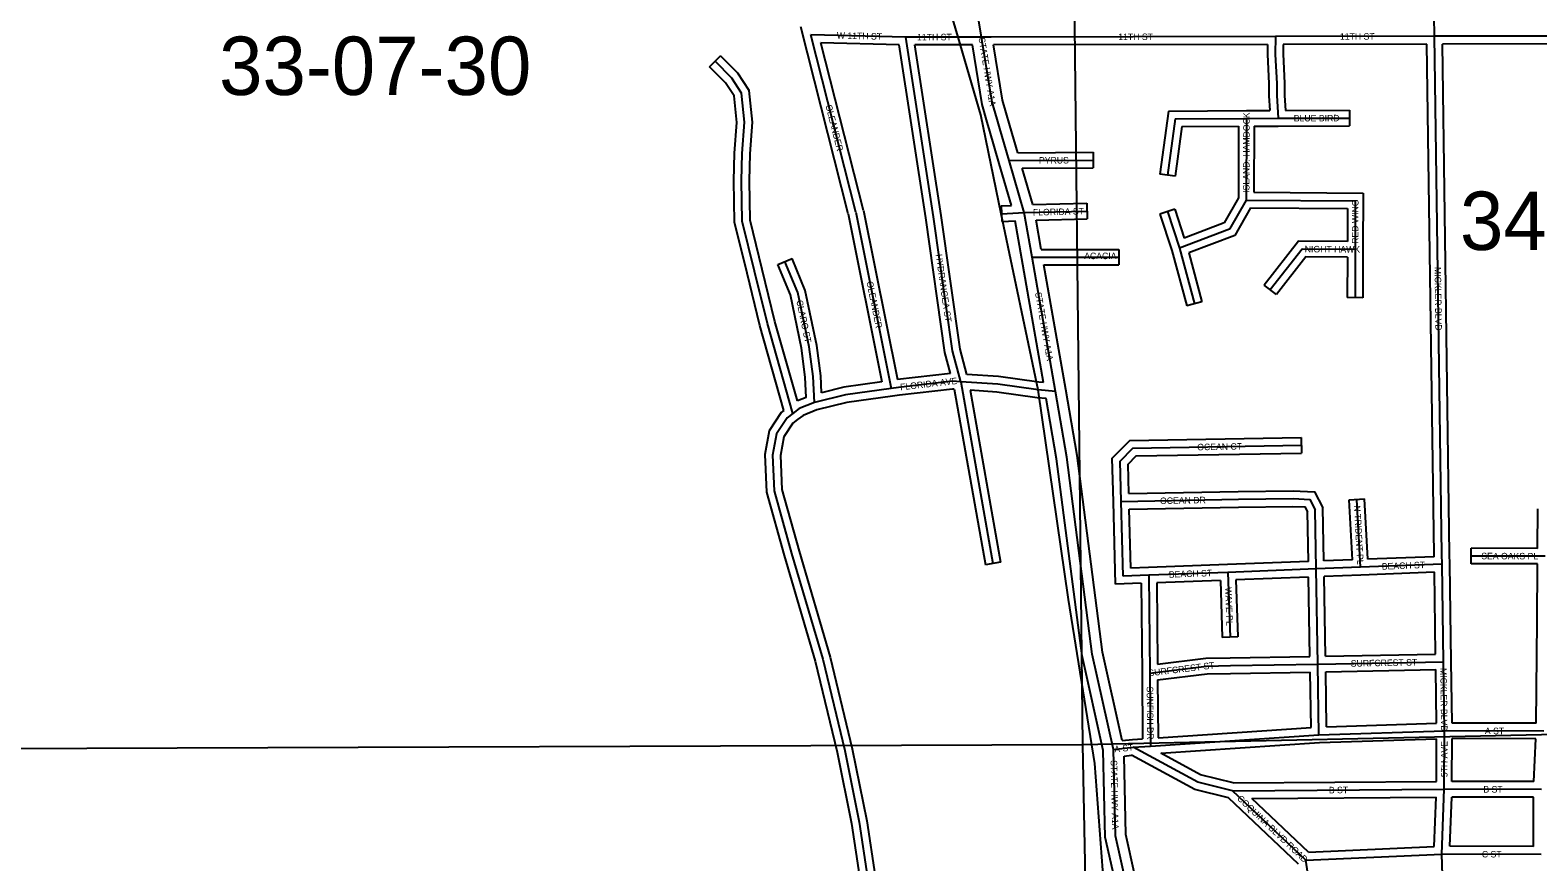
# Model space of a CAD drawing. Extents: x 418523 to 616617, y 1878279 to 2196743.
# Drawn here: x 564227 to 570042, y 2003021 to 2006226 of the extents above; entities that cross this region are included whole.
import ezdxf

# ---------------------------------------------------------------- set-up
doc = ezdxf.new("R2010")
doc.units = 0
for name, color, linetype in [('Level 1', 7, 'Continuous'), ('Level 2', 7, 'Continuous'), ('Level 22', 7, 'Continuous'), ('Level 23', 7, 'Continuous'), ('Level 31', 7, 'Continuous'), ('Level 32', 7, 'Continuous'), ('Level 34', 7, 'Continuous'), ('Level 8', 7, 'Continuous')]:
    doc.layers.add(name, color=color, linetype=linetype)

msp = doc.modelspace()

# ---------------------------------------------------------------- linework, layer by layer
at = {"layer": 'Level 1'}
for p, q in [((568225.789, 2008858.623), (568285.081, 2003473.091)), ((568285.081, 2003473.091), (572289.294, 2003559.614)), ((563000.418, 2003453.518), (568285.081, 2003473.091)), ((568285.081, 2003473.091), (568394.747, 1998215.331))]:
    msp.add_line(p, q, dxfattribs=at)
at = {"layer": 'Level 22'}
for p, q in [((567896.496, 2006199.615), (567871.809, 2006348.41)), ((568061.31, 2005522.814), (568003.141, 2005723.329)), ((568091.334, 2005351.095), (568061.31, 2005522.814)), ((568181.399, 2004833.757), (568091.334, 2005351.095))]:
    msp.add_line(p, q, dxfattribs=at)
for points in [[(567956.604, 2005882.724), (567937.423, 2005948.228), (567896.496, 2006199.615)], [(568003.141, 2005723.329), (567966.981, 2005847.424), (567956.604, 2005882.724)], [(568405.736, 2003454.229), (568323.547, 2003821.356), (568225.494, 2004580.181), (568181.399, 2004833.757)], [(568454.279, 2002937.356), (568413.184, 2003120.736), (568405.736, 2003454.229)]]:
    msp.add_lwpolyline(points, dxfattribs=at)
at = {"layer": 'Level 23'}
for p, q in [((567976.598, 2005956.538), (567941.921, 2006169.54)), ((568011.624, 2005550.516), (567964.724, 2005712.184)), ((568094.022, 2005553.629), (568053.399, 2005693.658)), ((568051.931, 2005344.206), (568026.243, 2005491.134)), ((568126.698, 2005381.087), (568106.969, 2005493.929)), ((568134.88, 2004867.751), (568051.926, 2005344.235)), ((568220.808, 2004840.616), (568137.162, 2005321.083))]:
    msp.add_line(p, q, dxfattribs=at)
for points in [[(567918.214, 2005871.483), (567898.339, 2005939.361), (567860.863, 2006169.556)], [(568036.002, 2005753.546), (568005.371, 2005858.661), (567976.598, 2005956.538)], [(567964.737, 2005712.138), (567928.59, 2005836.187), (567918.227, 2005871.442)], [(568365.834, 2003449.366), (568284.111, 2003814.41), (568185.935, 2004574.19), (568145.513, 2004806.651)], [(568439.158, 2003488.046), (568362.983, 2003828.303), (568265.054, 2004586.174), (568220.809, 2004840.61)], [(568414.941, 2002929.974), (568373.281, 2003115.87), (568365.834, 2003449.366)], [(568488.108, 2002969.326), (568453.086, 2003125.604), (568446.324, 2003428.469)]]:
    msp.add_lwpolyline(points, dxfattribs=at)
at = {"layer": 'Level 31'}
for p, q in [((569643.304, 2006202.359), (569625.344, 2007460.659)), ((567604.516, 2006199.228), (567237.741, 2006208.481)), ((567411.086, 2005524.383), (567237.741, 2006208.481)), ((567805.827, 2006199.469), (567604.516, 2006199.228)), ((567710.954, 2005506.93), (567604.516, 2006199.228)), ((567896.496, 2006199.615), (567805.827, 2006199.469)), ((567932.954, 2006199.526), (567896.496, 2006199.615)), ((569029.543, 2006201.267), (567932.954, 2006199.526)), ((569029.543, 2006201.267), (569029.38, 2006132.536)), ((569643.304, 2006202.359), (569029.543, 2006201.267)), ((570731.333, 2006204.171), (569643.304, 2006202.359)), ((569671.892, 2004206.174), (569643.304, 2006202.359)), ((569034.709, 2005973.605), (569040.843, 2005886.312)), ((568643.287, 2005884.351), (568613.287, 2005667.318)), ((568643.287, 2005884.351), (568918.153, 2005885.876)), ((568918.153, 2005885.876), (568917.089, 2005571.316)), ((568918.153, 2005885.876), (569040.843, 2005886.312)), ((569040.843, 2005886.312), (569315.391, 2005887.479)), ((568003.141, 2005723.329), (568326.831, 2005725.461)), ((568917.089, 2005571.316), (569337.78, 2005568.498)), ((569337.78, 2005568.498), (569337.338, 2005381.216)), ((567411.086, 2005524.383), (567547.989, 2004845.102)), ((567972.849, 2005518.662), (568061.31, 2005522.814)), ((568061.31, 2005522.814), (568303.219, 2005528.779)), ((568612.951, 2005526.583), (568659.219, 2005385.737)), ((568659.219, 2005385.737), (568717.359, 2005171.041)), ((569337.338, 2005381.216), (569336.897, 2005195.024)), ((568091.334, 2005351.095), (568425.484, 2005351.021)), ((567816.263, 2004870.637), (567940.445, 2004170.661)), ((568181.399, 2004833.757), (568114.201, 2004839.374)), ((568435.283, 2004409.124), (568430.898, 2004564.78)), ((568442.522, 2004121.816), (568435.283, 2004409.124)), ((569358.537, 2004156.002), (569343.619, 2004417.507)), ((569187.319, 2004149.498), (569183.421, 2004377.521)), ((569672.436, 2004167.988), (569358.537, 2004156.002)), ((569672.436, 2004167.988), (569671.892, 2004206.174)), ((569677.892, 2003791.954), (569672.436, 2004167.988)), ((570070.713, 2004198.688), (569785.06, 2004199.361)), ((568541.764, 2004125.216), (568442.522, 2004121.816)), ((568846.469, 2004136.49), (568541.764, 2004125.216)), ((568541.764, 2004125.216), (568545.304, 2003748.458)), ((569187.319, 2004149.498), (568846.469, 2004136.49)), ((568846.469, 2004136.49), (568854.752, 2003886.637)), ((569358.537, 2004156.002), (569187.319, 2004149.498)), ((569193.427, 2003782.916), (569187.319, 2004149.498)), ((568856.076, 2003776.809), (569193.427, 2003782.916)), ((569193.427, 2003782.916), (569677.892, 2003791.954)), ((569197.855, 2003510.527), (569193.427, 2003782.916)), ((569681.387, 2003525.747), (569677.892, 2003791.954)), ((568545.304, 2003748.458), (568547.803, 2003466.617)), ((569197.855, 2003510.527), (569681.387, 2003525.747)), ((569680.858, 2003300.645), (569681.387, 2003525.747)), ((570065.012, 2003524.845), (569681.387, 2003525.747)), ((568405.736, 2003454.229), (568480.896, 2003462.413)), ((568480.896, 2003462.413), (568547.803, 2003466.617)), ((568547.803, 2003466.617), (569197.855, 2003510.527)), ((568863.808, 2003294.581), (569680.858, 2003300.645)), ((569146.616, 2003026.984), (568863.808, 2003294.581)), ((569671.709, 2003050.833), (569680.858, 2003300.645)), ((570055.924, 2003299.762), (569680.858, 2003300.645)), ((569146.616, 2003026.984), (569671.709, 2003050.833)), ((569154.742, 2002977.144), (569146.616, 2003026.984)), ((570055.339, 2003049.567), (569671.709, 2003050.833)), ((569679.384, 2002808.983), (569671.709, 2003050.833))]:
    msp.add_line(p, q, dxfattribs=at)
for points in [[(567020.904, 2005296.589), (566973.499, 2005489.443), (566970.708, 2005645.096), (566973.5, 2005750.913), (566982.353, 2005871.262), (566970.576, 2005982.934), (566932.676, 2006041.576), (566868.159, 2006106.101)], [(569029.38, 2006132.536), (569034.821, 2006020.517), (569034.709, 2005973.605)], [(568917.089, 2005571.316), (568852.466, 2005459.463), (568659.219, 2005385.737)], [(567816.263, 2004870.637), (567784.529, 2004989.994), (567710.954, 2005506.93)], [(569337.338, 2005381.216), (569132.855, 2005382.428), (569009.792, 2005225.256)], [(567251.429, 2004790.908), (567246.284, 2004891.29), (567231.66, 2005005.877), (567187.78, 2005214.36), (567137.981, 2005334.852)], [(567168.264, 2004748.925), (567070.191, 2005096.093), (567020.904, 2005296.589)], [(567816.263, 2004870.637), (567783.296, 2004872.899), (567575.899, 2004849.398), (567547.989, 2004845.102)], [(568114.201, 2004839.374), (567958.907, 2004861.202), (567816.263, 2004870.637)], [(567547.989, 2004845.102), (567371.34, 2004820.073), (567251.429, 2004790.908)], [(567168.264, 2004748.925), (567146.031, 2004732.251), (567105.301, 2004670.528), (567090.519, 2004588.377), (567096.525, 2004450.536), (567163.788, 2004209.631), (567283.594, 2003801.68), (567368.344, 2003449.454), (567423.794, 2003173.303), (567488.397, 2002747.667), (567523.319, 2002503.932), (567534.97, 2002339.531), (567573.016, 2002207.431)], [(567251.429, 2004790.908), (567192.721, 2004767.412), (567168.264, 2004748.925)], [(568430.898, 2004564.78), (568480.476, 2004614.846), (569130.113, 2004626.026)], [(568435.283, 2004409.124), (568887.084, 2004417.864), (569097.922, 2004420.636), (569162.274, 2004417.574), (569183.421, 2004377.521)], [(568545.304, 2003748.458), (568764.129, 2003775.211), (568856.076, 2003776.809)], [(568863.808, 2003294.581), (568730.41, 2003328.356), (568480.896, 2003462.413)]]:
    msp.add_lwpolyline(points, dxfattribs=at)
at = {"layer": 'Level 32'}
for p, q in [((567381.824, 2005517.731), (567198.94, 2006239.468)), ((567578.678, 2006169.869), (567276.543, 2006177.491)), ((567440.349, 2005531.035), (567276.543, 2006177.491)), ((567681.254, 2005502.701), (567578.677, 2006169.87)), ((567805.863, 2006169.469), (567639.475, 2006169.269)), ((567740.655, 2005511.157), (567639.476, 2006169.268)), ((567860.864, 2006169.556), (567805.875, 2006169.469)), ((568999.472, 2006171.218), (567941.921, 2006169.54)), ((568999.472, 2006171.217), (568999.379, 2006131.842)), ((569059.474, 2006171.319), (569059.384, 2006133.228)), ((569613.731, 2006172.305), (569059.474, 2006171.319)), ((569641.894, 2004205.744), (569613.731, 2006172.305)), ((570731.384, 2006174.17), (569673.738, 2006172.408)), ((569701.89, 2004206.602), (569673.738, 2006172.407)), ((566846.944, 2006084.888), (566889.374, 2006127.313)), ((569004.707, 2005972.587), (569008.669, 2005916.198)), ((569064.714, 2005974.621), (569068.802, 2005916.431)), ((568617.129, 2005914.206), (568583.569, 2005671.426)), ((568617.129, 2005914.206), (568917.986, 2005915.876)), ((568918.046, 2005915.876), (569008.669, 2005916.198)), ((569068.802, 2005916.431), (569315.264, 2005917.479)), ((569315.264, 2005917.479), (569315.519, 2005857.478)), ((568669.446, 2005854.495), (568643.005, 2005663.21)), ((568669.447, 2005854.494), (568888.051, 2005855.707)), ((568888.051, 2005855.707), (568887.116, 2005579.406)), ((568948.053, 2005855.981), (568947.191, 2005601.114)), ((568948.053, 2005855.981), (569040.95, 2005856.311)), ((569040.971, 2005856.311), (569315.519, 2005857.478)), ((568036.002, 2005753.546), (568326.634, 2005755.461)), ((568326.634, 2005755.461), (568327.029, 2005695.461)), ((568053.399, 2005693.657), (568327.029, 2005695.461)), ((568643.005, 2005663.21), (568583.569, 2005671.426)), ((568094.022, 2005553.63), (568302.479, 2005558.771)), ((568302.479, 2005558.771), (568303.959, 2005498.787)), ((568947.192, 2005601.115), (569367.852, 2005598.297)), ((569367.852, 2005598.297), (569367.338, 2005381.144)), ((567381.824, 2005517.731), (567512.299, 2004870.345)), ((567440.349, 2005531.034), (567571.739, 2004879.111)), ((567971.443, 2005548.63), (568011.624, 2005550.516)), ((567971.443, 2005548.63), (567974.257, 2005488.694)), ((568106.969, 2005493.929), (568303.959, 2005498.787)), ((568641.454, 2005535.946), (568584.449, 2005517.22)), ((568584.449, 2005517.22), (568630.469, 2005377.128)), ((568641.454, 2005535.946), (568677.908, 2005424.976)), ((568934.338, 2005541.197), (569307.709, 2005538.697)), ((569307.709, 2005538.697), (569307.409, 2005411.393)), ((567974.257, 2005488.694), (568026.243, 2005491.133)), ((568126.698, 2005381.087), (568425.491, 2005381.021)), ((568425.491, 2005381.021), (568425.478, 2005321.021)), ((569367.338, 2005381.144), (569366.898, 2005194.952)), ((567110.255, 2005323.393), (567165.708, 2005346.311)), ((568137.162, 2005321.084), (568425.478, 2005321.021)), ((568630.47, 2005377.128), (568688.402, 2005163.198)), ((568695.272, 2005367.381), (568746.317, 2005178.881)), ((569307.267, 2005351.392), (569306.898, 2005195.094)), ((569033.414, 2005206.761), (568986.169, 2005243.751)), ((568746.317, 2005178.881), (568688.402, 2005163.198)), ((569366.898, 2005194.952), (569306.898, 2005195.094)), ((568134.88, 2004867.75), (568117.543, 2004869.199)), ((567220.371, 2004810.791), (567185.864, 2004796.982)), ((567790.82, 2004842.311), (567910.906, 2004165.42)), ((567852.492, 2004838.174), (567969.985, 2004175.901)), ((568145.513, 2004806.651), (568110.862, 2004809.547)), ((569129.596, 2004656.022), (569130.629, 2004596.029)), ((568405.292, 2004408.367), (568400.549, 2004576.766)), ((568464.434, 2004439.693), (568461.249, 2004552.791)), ((568413.294, 2004090.796), (568405.292, 2004408.367)), ((569313.669, 2004415.798), (569373.572, 2004419.215)), ((569326.845, 2004184.82), (569313.669, 2004415.798)), ((569386.813, 2004187.103), (569373.572, 2004419.215)), ((568471.751, 2004152.835), (568466.034, 2004379.712)), ((569156.822, 2004178.356), (569153.548, 2004369.847)), ((569216.793, 2004180.639), (569213.295, 2004385.193)), ((570040.939, 2004228.758), (570042.091, 2004381.105)), ((569784.989, 2004169.36), (569785.131, 2004229.361)), ((570040.939, 2004228.758), (569785.131, 2004229.361)), ((567969.985, 2004175.901), (567910.906, 2004165.42)), ((568845.36, 2004166.469), (568540.655, 2004155.196)), ((569156.821, 2004178.356), (568845.325, 2004166.467)), ((569326.844, 2004184.82), (569216.793, 2004180.639)), ((569642.022, 2004196.848), (569386.813, 2004187.103)), ((569642.022, 2004196.848), (569641.894, 2004205.746)), ((569702.434, 2004168.415), (569701.89, 2004206.601)), ((569707.89, 2003792.388), (569702.434, 2004168.422)), ((570040.49, 2004168.758), (569784.989, 2004169.36)), ((570038.853, 2003946.535), (570040.49, 2004168.757)), ((568540.737, 2004155.198), (568471.751, 2004152.835)), ((568817.483, 2004105.395), (568572.039, 2004096.314)), ((568817.483, 2004105.395), (568824.768, 2003885.642)), ((569157.834, 2004118.35), (568877.443, 2004107.648)), ((568877.444, 2004107.648), (568884.737, 2003887.631)), ((569162.931, 2003812.368), (569157.834, 2004118.349)), ((569359.677, 2004126.022), (569217.806, 2004120.633)), ((569222.924, 2003813.471), (569217.806, 2004120.634)), ((569642.885, 2004136.836), (569359.683, 2004126.023)), ((569647.462, 2003821.391), (569642.885, 2004136.836)), ((568512.055, 2004094.179), (568413.294, 2004090.796)), ((568512.055, 2004094.179), (568515.305, 2003748.176)), ((568572.039, 2004096.314), (568574.989, 2003782.31)), ((570035.284, 2003554.914), (570038.854, 2003946.587)), ((568884.737, 2003887.631), (568824.768, 2003885.642)), ((568855.534, 2003806.805), (569162.931, 2003812.368)), ((569222.924, 2003813.471), (569647.463, 2003821.391)), ((568856.62, 2003746.812), (569163.919, 2003752.376)), ((569167.395, 2003538.538), (569163.919, 2003752.376)), ((569223.91, 2003753.479), (569648.29, 2003761.395)), ((569227.358, 2003541.471), (569223.911, 2003753.479)), ((569651.004, 2003554.806), (569648.291, 2003761.395)), ((569710.998, 2003555.678), (569707.89, 2003792.346)), ((568515.305, 2003748.191), (568517.553, 2003494.775)), ((568575.542, 2003721.929), (568577.521, 2003498.692)), ((568577.521, 2003498.693), (569167.396, 2003538.538)), ((569227.358, 2003541.471), (569651.003, 2003554.806)), ((570035.284, 2003554.914), (569710.999, 2003555.678)), ((568439.158, 2003488.046), (568478.331, 2003492.311)), ((568478.331, 2003492.311), (568517.552, 2003494.776)), ((568587.442, 2003439.226), (569199.339, 2003480.557)), ((569199.339, 2003480.557), (569651.314, 2003494.784)), ((569650.928, 2003330.424), (569651.314, 2003494.785)), ((569710.929, 2003330.574), (569711.318, 2003495.676)), ((570033.779, 2003494.917), (569711.318, 2003495.676)), ((570027.114, 2003329.829), (570033.779, 2003494.916)), ((568446.324, 2003428.469), (568474.895, 2003431.581)), ((568867.438, 2003324.609), (569650.928, 2003330.424)), ((570027.114, 2003329.83), (569710.93, 2003330.573)), ((569118.637, 2003012.156), (568848.867, 2003267.416)), ((568938.579, 2003265.132), (569649.73, 2003270.411)), ((569157.982, 2003057.531), (568938.579, 2003265.132)), ((569642.741, 2003079.549), (569649.731, 2003270.412)), ((569702.825, 2003080.731), (569709.778, 2003270.575)), ((570025.854, 2003269.832), (569709.778, 2003270.576)), ((570025.409, 2003079.666), (570025.854, 2003269.831)), ((569157.982, 2003057.531), (569642.741, 2003079.548)), ((570025.409, 2003079.666), (569702.826, 2003080.731))]:
    msp.add_line(p, q, dxfattribs=at)
for points in [[(566991.769, 2005289.428), (566943.564, 2005485.545), (566940.699, 2005645.222), (566943.529, 2005752.41), (566952.236, 2005870.786), (566941.493, 2005972.665), (566909.209, 2006022.616), (566846.944, 2006084.888)], [(567050.037, 2005303.75), (567003.435, 2005493.341), (567000.716, 2005644.968), (567003.472, 2005749.416), (567012.469, 2005871.739), (566999.66, 2005993.203), (566956.143, 2006060.536), (566889.374, 2006127.313)], [(568999.379, 2006131.843), (569004.819, 2006019.825), (569004.707, 2005972.587)], [(569059.384, 2006133.227), (569064.824, 2006021.209), (569064.714, 2005974.621)], [(568887.116, 2005579.406), (568831.819, 2005483.696), (568677.908, 2005424.976)], [(567776.788, 2004902.355), (567755.079, 2004984.005), (567681.254, 2005502.701)], [(567839.725, 2004899.151), (567813.98, 2004995.983), (567740.655, 2005511.157)], [(568934.338, 2005541.197), (568873.114, 2005435.23), (568695.272, 2005367.381)], [(569307.409, 2005411.393), (569118.31, 2005412.515), (568986.169, 2005243.751)], [(567220.371, 2004810.791), (567216.38, 2004888.62), (567202.054, 2005000.881), (567158.994, 2005205.466), (567110.255, 2005323.393)], [(567279.537, 2004828.619), (567276.186, 2004893.961), (567261.267, 2005010.874), (567216.567, 2005223.255), (567165.708, 2005346.311)], [(569307.267, 2005351.392), (569147.4, 2005352.341), (569033.414, 2005206.761)], [(567133.799, 2004760.576), (567041.181, 2005088.432), (566991.77, 2005289.427)], [(567185.864, 2004796.982), (567099.202, 2005103.755), (567050.036, 2005303.751)], [(567512.299, 2004870.345), (567365.677, 2004849.571), (567279.537, 2004828.619)], [(567776.788, 2004902.355), (567571.925, 2004879.141), (567571.74, 2004879.111)], [(568117.542, 2004869.199), (567961.989, 2004891.065), (567839.725, 2004899.151)], [(567552.199, 2004815.397), (567377.004, 2004790.576), (567260.595, 2004762.261)], [(567790.819, 2004842.311), (567783.964, 2004842.781), (567579.872, 2004819.656), (567552.199, 2004815.397)], [(568110.863, 2004809.547), (567955.824, 2004831.34), (567852.492, 2004838.174)], [(567133.799, 2004760.576), (567123.862, 2004753.126), (567076.866, 2004681.907), (567060.401, 2004590.406), (567066.703, 2004445.788), (567134.946, 2004201.371), (567254.599, 2003793.939), (567339.043, 2003442.989), (567394.241, 2003168.096), (567458.718, 2002743.29), (567493.469, 2002500.741), (567505.269, 2002334.261), (567544.188, 2002199.128)], [(567260.595, 2004762.261), (567207.604, 2004741.055), (567186.356, 2004724.993)], [(567186.265, 2004724.924), (567168.2, 2004711.376), (567133.736, 2004659.149), (567120.636, 2004586.348), (567126.348, 2004455.286), (567192.629, 2004217.891), (567312.589, 2003809.421), (567397.646, 2003455.918), (567453.349, 2003178.511), (567518.077, 2002752.046), (567553.169, 2002507.125), (567564.673, 2002344.801), (567601.845, 2002215.735)], [(568400.549, 2004576.767), (568467.75, 2004644.632), (569129.596, 2004656.022)], [(568461.249, 2004552.791), (568493.202, 2004585.06), (569130.629, 2004596.029)], [(568464.435, 2004439.693), (568886.597, 2004447.861), (569098.439, 2004450.646), (569180.807, 2004446.726), (569213.295, 2004385.193)], [(568466.034, 2004379.711), (568887.571, 2004387.867), (569097.406, 2004390.626), (569143.74, 2004388.421), (569153.548, 2004369.847)], [(568574.989, 2003782.31), (568762.042, 2003805.179), (568855.555, 2003806.806)], [(568575.542, 2003721.93), (568766.216, 2003745.241), (568856.598, 2003746.812)], [(568848.867, 2003267.416), (568719.466, 2003300.179), (568474.895, 2003431.581)], [(568867.438, 2003324.608), (568741.355, 2003356.532), (568587.442, 2003439.226)]]:
    msp.add_lwpolyline(points, dxfattribs=at)
at = {"layer": 'Level 8'}
msp.add_lwpolyline([(569834.687, 1997093.337), (569704.675, 1997603.347), (569632.668, 1997887.353), (569570.663, 1998124.358), (569486.654, 1998442.364), (569415.646, 1998815.371), (569302.639, 1999076.376), (569056.618, 1999966.393), (568794.592, 2001038.414), (568726.586, 2001267.418), (568409.552, 2002762.449), (568364.547, 2002988.453), (568333.539, 2003399.462), (568231.525, 2004031.476), (568114.508, 2004839.492), (567972.493, 2005518.506), (567893.484, 2005899.513), (567805.477, 2006199.519), (567771.474, 2006316.521)], dxfattribs=at)

# ---------------------------------------------------------------- texts
at = {"layer": 'Level 2'}
for s, p in [('33-07-30', (564955.308, 2005976.164)), ('34-07-30', (569741.803, 2005378.773))]:
    msp.add_text(s, height=225, dxfattribs=at).set_placement(p)
at = {"layer": 'Level 34'}
for s, height, rotation, p in [('W 11TH ST', 24.9992, 358.5542473, (567337.697, 2006193.458)), ('11TH ST', 25, 0.068, (567647.549, 2006186.781)), ('STATE HWY A1A', 25, 279.2457527, (567884.492, 2006195.563)), ('11TH ST', 24.9992, 0.0902222, (568423.632, 2006187.806)), ('11TH ST', 24.9992, 0.1011944, (569278.812, 2006189.212)), ('OLEANDER', 25, 284.21795, (567293.962, 2005935.721)), ('ISLAND. HAMDOCK', 25, 89.8051611, (568929.679, 2005598.949)), ('BLUE BIRD', 25, 0.2427722, (569100.689, 2005874.068)), ('PYRUS', 25, 0.3766833, (568117.824, 2005711.586)), ('RED WING', 25, 89.8635694, (569349.887, 2005402.544)), ('FLORIDA ST', 25, 1.41185, (568094.724, 2005511.136)), ('NIGHT HAWK', 25, 359.6596195, (569142.898, 2005369.87)), ('HYDRANGEA ST', 25, 278.099475, (567719.124, 2005360.827)), ('ACACIA', 25, 359.9865861, (568292.348, 2005343.549)), ('MICKLER BLVD', 25, 270.8194833, (569643.538, 2005313.211)), ('OLEANDER', 25, 281.393825, (567452.537, 2005255.448)), ('STATE HWY A1A', 25, 279.8749139, (568102.567, 2005213.703)), ('CLARO ST', 25, 281.8846833, (567181.629, 2005182.902)), ('FLORIDA AVE', 25, 6.4640416, (567583.83, 2004837.719)), ('OCEAN CT', 25, 0.9852194, (568728.512, 2004606.614)), ('OCEAN DR', 25, 1.1075638, (568584.904, 2004399.516)), ('N TRIDENT PL', 25, 273.2637805, (569332.466, 2004393.586)), ('BEACH ST', 25, 2.1860416, (569440.428, 2004146.621)), ('SEA OAKS PL', 24.99916, 359.8645139, (569823.924, 2004186.772)), ('BEACH ST', 25, 2.1181972, (568619.039, 2004115.567)), ('WAVE PL', 25, 271.8978333, (568835.879, 2004078.671)), ('SURFCREST ST', 25, 6.9692861, (568541.809, 2003735.44)), ('SURFCREST ST', 25, 1.0678583, (569320.635, 2003772.789)), ('MICKLER BLVD', 25, 270.7511861, (569665.709, 2003767.812)), ('SUNFISH DR', 25, 270.5068694, (568533.268, 2003696.244)), ('A ST', 25, 359.8644389, (569837.736, 2003512.88)), ('A ST', 25, 6.2138472, (568409.444, 2003442.061)), ('5TH AVE', 25, 89.8641389, (569693.464, 2003347.025)), ('STATE HWY A1A', 25, 271.2781722, (568394.168, 2003412.45)), ('B ST', 24.9992, 0.4245278, (569236.049, 2003284.844)), ('B ST', 25, 359.8644361, (569831.984, 2003287.79)), ('COQUINA BLVD ROAD', 25, 316.5821611, (568879.944, 2003262.107)), ('C ST', 25, 359.8101195, (569826.159, 2003037.824))]:
    msp.add_text(s, height=height, rotation=rotation, dxfattribs=at).set_placement(p)

doc.saveas('drawing.dxf')
